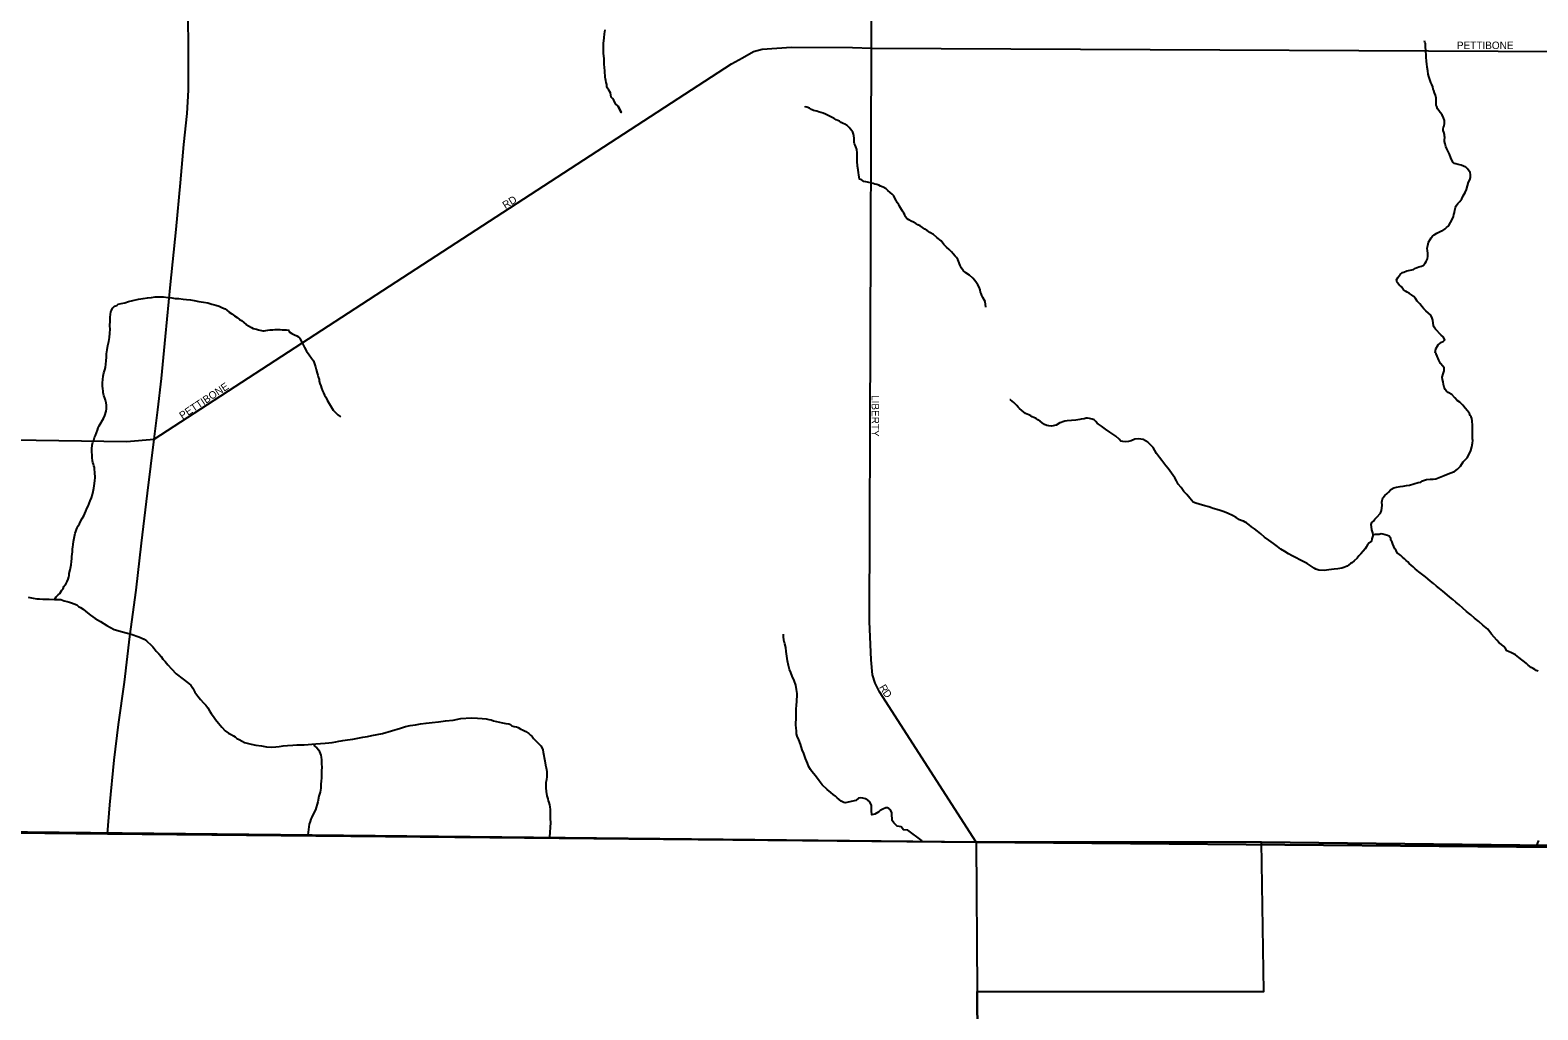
# Model space of a CAD drawing. Extents: x 2010165 to 2382125, y 1060529 to 1407316.
# Drawn here: x 2259135 to 2269224, y 1220588 to 1227144 of the extents above; entities that cross this region are included whole.
import ezdxf

# ---------------------------------------------------------------- set-up
doc = ezdxf.new("R2010")
doc.units = 0
for name, color, linetype in [('GM_X_Adjacent_County', 7, 'Continuous'), ('GM_X_City_Street', 7, 'Continuous'), ('GM_X_City_Street_Text', 7, 'Continuous'), ('GM_X_Corporation', 7, 'Continuous'), ('GM_X_County', 7, 'Continuous'), ('GM_X_Minor_River', 7, 'Continuous'), ('GM_X_State_Route', 7, 'Continuous')]:
    doc.layers.add(name, color=color, linetype=linetype)

msp = doc.modelspace()

# ---------------------------------------------------------------- linework, layer by layer
at = {"layer": 'GM_X_Adjacent_County'}
msp.add_lwpolyline([(2246207, 1221908), (2259653, 1221765), (2265465, 1221711), (2271662, 1221657), (2271878, 1221655), (2272245, 1221652), (2272941, 1221646), (2272946, 1221095), (2272949, 1220734), (2272952, 1220381), (2272955, 1219996), (2272959, 1219527), (2272962, 1219225), (2272968, 1218487), (2272977, 1217406), (2272975, 1216501), (2272991, 1215563), (2273071, 1206556), (2273193, 1198453), (2273152, 1195400), (2273228, 1192712)], dxfattribs=at)
at = {"layer": 'GM_X_City_Street'}
for points in [[(2264764, 1227024), (2264768, 1231526), (2264806, 1235688), (2264816, 1235742), (2264835, 1235873), (2264860, 1236001), (2264914, 1236166), (2265073, 1236434), (2265242, 1236834), (2266265, 1239322), (2266783, 1240524), (2266980, 1240989), (2266985, 1241002)], [(2259965, 1224406), (2263829, 1226919), (2263901, 1226959), (2263975, 1227000), (2264033, 1227016), (2264230, 1227030), (2264638, 1227027), (2264764, 1227024), (2270356, 1226996), (2272843, 1226647)], [(2265465, 1221711), (2264819, 1222716), (2264789, 1222775), (2264772, 1222829), (2264763, 1222931), (2264751, 1223187), (2264764, 1227024)], [(2255441, 1224814), (2255486, 1224791), (2255670, 1224698), (2255779, 1224653), (2255885, 1224608), (2256000, 1224547), (2256094, 1224512), (2256200, 1224453), (2256309, 1224445), (2257511, 1224425), (2259779, 1224390), (2259965, 1224406)]]:
    msp.add_lwpolyline(points, dxfattribs=at)
at = {"layer": 'GM_X_Corporation'}
for points in [[(2262452, 1249263), (2262297, 1241055), (2264274, 1241055), (2270829, 1241055), (2272631, 1241055), (2272639, 1239398), (2272726, 1236335), (2272742, 1235619), (2272795, 1231386), (2272941, 1221646), (2267374, 1221710), (2265465, 1221711), (2256786, 1221801), (2256830, 1224436), (2255408, 1224486), (2255405, 1227157), (2254852, 1227182), (2254855, 1229128), (2251493, 1229191)], [(2246179, 1221904), (2256786, 1221801), (2265465, 1221711), (2265472, 1220711), (2265484, 1219111)], [(2265484, 1219111), (2265472, 1220711), (2267391, 1220711), (2267374, 1221710), (2272941, 1221646), (2273056, 1208314)]]:
    msp.add_lwpolyline(points, dxfattribs=at)
at = {"layer": 'GM_X_County'}
msp.add_lwpolyline([(2272603, 1246466), (2272608, 1245574), (2272622, 1242715), (2272653, 1239712), (2272726, 1236335), (2272742, 1235619), (2272826, 1229297), (2272866, 1226650), (2272892, 1224958), (2272941, 1221646), (2272245, 1221652), (2271878, 1221655), (2271662, 1221657), (2265465, 1221711), (2259653, 1221765), (2246207, 1221908)], dxfattribs=at)
at = {"layer": 'GM_X_Minor_River'}
for points in [[(2263090, 1226592), (2263070, 1226636), (2263090, 1226592), (2263070, 1226636), (2263052, 1226650), (2263040, 1226674), (2263032, 1226686), (2263024, 1226696), (2263019, 1226724), (2263007, 1226742), (2262999, 1226756), (2262995, 1226767), (2262993, 1226779), (2262989, 1226793), (2262987, 1226807), (2262985, 1226817), (2262983, 1226827), (2262983, 1226841), (2262981, 1226857), (2262981, 1226873), (2262979, 1226891), (2262977, 1226919), (2262975, 1226955), (2262971, 1226987), (2262971, 1227025), (2262971, 1227055), (2262975, 1227092), (2262979, 1227120), (2262983, 1227146)], [(2268774, 1226177), (2268770, 1226191), (2268760, 1226207), (2268751, 1226217), (2268741, 1226227), (2268727, 1226233), (2268711, 1226241), (2268691, 1226245), (2268675, 1226249), (2268665, 1226251), (2268655, 1226261), (2268641, 1226289), (2268633, 1226313), (2268623, 1226331), (2268615, 1226349), (2268609, 1226365), (2268603, 1226384), (2268599, 1226398), (2268599, 1226410), (2268601, 1226426), (2268599, 1226436), (2268599, 1226446), (2268595, 1226462), (2268591, 1226472), (2268591, 1226482), (2268593, 1226494), (2268597, 1226504), (2268599, 1226518), (2268599, 1226540), (2268593, 1226558), (2268583, 1226576), (2268571, 1226592), (2268561, 1226606), (2268553, 1226618), (2268547, 1226632), (2268543, 1226642), (2268543, 1226688), (2268539, 1226709), (2268533, 1226725), (2268528, 1226739), (2268524, 1226749), (2268520, 1226765), (2268514, 1226779), (2268508, 1226793), (2268504, 1226807), (2268498, 1226821), (2268494, 1226833), (2268490, 1226849), (2268488, 1226871), (2268484, 1226895), (2268482, 1226919), (2268478, 1226933), (2268478, 1226943), (2268476, 1226957), (2268476, 1226971), (2268476, 1226983), (2268474, 1226997), (2268474, 1227009), (2268472, 1227030), (2268472, 1227044), (2268472, 1227054), (2268468, 1227064), (2268466, 1227072)], [(2264398, 1226601), (2264388, 1226603), (2264376, 1226607), (2264364, 1226613), (2264350, 1226621), (2264332, 1226629), (2264322, 1226631), (2264318, 1226633)], [(2265531, 1225289), (2265525, 1225327), (2265511, 1225355), (2265503, 1225369), (2265499, 1225381), (2265495, 1225391), (2265491, 1225405), (2265485, 1225423), (2265476, 1225439), (2265468, 1225453), (2265456, 1225469), (2265442, 1225485), (2265420, 1225504), (2265396, 1225520), (2265378, 1225536), (2265368, 1225552), (2265358, 1225568), (2265348, 1225598), (2265342, 1225608), (2265334, 1225622), (2265324, 1225632), (2265312, 1225646), (2265300, 1225660), (2265284, 1225676), (2265266, 1225692), (2265250, 1225710), (2265230, 1225734), (2265201, 1225756), (2265179, 1225776), (2265155, 1225790), (2265137, 1225802), (2265121, 1225812), (2265107, 1225824), (2265091, 1225834), (2265075, 1225842), (2265061, 1225850), (2265047, 1225858), (2265031, 1225866), (2265015, 1225875), (2265003, 1225881), (2264991, 1225897), (2264987, 1225907), (2264981, 1225919), (2264973, 1225933), (2264965, 1225943), (2264958, 1225955), (2264952, 1225965), (2264948, 1225975), (2264936, 1225991), (2264930, 1226003), (2264922, 1226019), (2264914, 1226035), (2264904, 1226047), (2264890, 1226057), (2264874, 1226071), (2264862, 1226081), (2264842, 1226093), (2264826, 1226099), (2264814, 1226107), (2264800, 1226111), (2264788, 1226113), (2264776, 1226117), (2264738, 1226127), (2264726, 1226129), (2264714, 1226131), (2264695, 1226145), (2264685, 1226147), (2264683, 1226159), (2264681, 1226175), (2264677, 1226189), (2264675, 1226209), (2264671, 1226234), (2264669, 1226268), (2264669, 1226294), (2264669, 1226322), (2264667, 1226346), (2264661, 1226362), (2264655, 1226374), (2264651, 1226384), (2264649, 1226394), (2264649, 1226406), (2264649, 1226420), (2264647, 1226436), (2264645, 1226448), (2264639, 1226460), (2264633, 1226470), (2264625, 1226480), (2264615, 1226492), (2264601, 1226506), (2264587, 1226514), (2264575, 1226520), (2264563, 1226526), (2264551, 1226534), (2264539, 1226540), (2264529, 1226544), (2264515, 1226552), (2264456, 1226581), (2264442, 1226587), (2264426, 1226593), (2264410, 1226597), (2264398, 1226601)], [(2268684, 1224666), (2268668, 1224684), (2268648, 1224706), (2268624, 1224720), (2268612, 1224728), (2268604, 1224738), (2268596, 1224754), (2268592, 1224772), (2268590, 1224790), (2268586, 1224806), (2268584, 1224821), (2268590, 1224845), (2268598, 1224863), (2268598, 1224883), (2268587, 1224895), (2268573, 1224913), (2268561, 1224935), (2268551, 1224961), (2268543, 1224977), (2268537, 1224987), (2268541, 1225011), (2268557, 1225039), (2268579, 1225055), (2268591, 1225061), (2268601, 1225071), (2268591, 1225091), (2268577, 1225103), (2268539, 1225142), (2268529, 1225156), (2268525, 1225168), (2268523, 1225182), (2268521, 1225202), (2268517, 1225216), (2268507, 1225236), (2268491, 1225250), (2268475, 1225266), (2268461, 1225278), (2268449, 1225292), (2268433, 1225312), (2268417, 1225330), (2268405, 1225348), (2268393, 1225362), (2268379, 1225372), (2268365, 1225382), (2268350, 1225390), (2268338, 1225398), (2268324, 1225406), (2268312, 1225426), (2268296, 1225440), (2268282, 1225454), (2268278, 1225472), (2268288, 1225491), (2268302, 1225509), (2268318, 1225521), (2268328, 1225525), (2268348, 1225533), (2268391, 1225543), (2268405, 1225551), (2268427, 1225559), (2268445, 1225565), (2268457, 1225569), (2268469, 1225585), (2268477, 1225595), (2268485, 1225613), (2268487, 1225631), (2268487, 1225651), (2268485, 1225667), (2268483, 1225685), (2268487, 1225703), (2268493, 1225725), (2268503, 1225743), (2268511, 1225755), (2268519, 1225766), (2268529, 1225774), (2268547, 1225786), (2268565, 1225794), (2268579, 1225800), (2268589, 1225804), (2268603, 1225814), (2268613, 1225822), (2268623, 1225832), (2268631, 1225842), (2268639, 1225856), (2268649, 1225872), (2268659, 1225896), (2268661, 1225910), (2268665, 1225924), (2268669, 1225938), (2268671, 1225948), (2268673, 1225958), (2268677, 1225968), (2268689, 1225984), (2268701, 1225998), (2268715, 1226014), (2268725, 1226036), (2268738, 1226057), (2268746, 1226077), (2268760, 1226127), (2268768, 1226143), (2268774, 1226157), (2268774, 1226177)], [(2259669, 1225116), (2259671, 1225142), (2259669, 1225166), (2259671, 1225198), (2259671, 1225224), (2259673, 1225242), (2259675, 1225258), (2259679, 1225268), (2259687, 1225284), (2259699, 1225296), (2259715, 1225302), (2259725, 1225310), (2259745, 1225314), (2259769, 1225320), (2259793, 1225327), (2259821, 1225335), (2259861, 1225343), (2259892, 1225349), (2259920, 1225353), (2259946, 1225355), (2259972, 1225359), (2259998, 1225359), (2260028, 1225359), (2260056, 1225355), (2260082, 1225353), (2260106, 1225349), (2260130, 1225347), (2260158, 1225343), (2260181, 1225341), (2260207, 1225339), (2260233, 1225335), (2260263, 1225329), (2260295, 1225323), (2260323, 1225319), (2260351, 1225311), (2260377, 1225303), (2260399, 1225297), (2260413, 1225291), (2260423, 1225285), (2260439, 1225279), (2260451, 1225269), (2260466, 1225257), (2260484, 1225245), (2260502, 1225231), (2260520, 1225221), (2260536, 1225208), (2260550, 1225200), (2260564, 1225188), (2260580, 1225174), (2260596, 1225164), (2260616, 1225154), (2260628, 1225148), (2260638, 1225144), (2260650, 1225142), (2260662, 1225138), (2260692, 1225132), (2260702, 1225132), (2260712, 1225134), (2260726, 1225136), (2260741, 1225138), (2260759, 1225138), (2260775, 1225140), (2260789, 1225140), (2260799, 1225140), (2260809, 1225140), (2260821, 1225138), (2260835, 1225138), (2260851, 1225138), (2260865, 1225136), (2260869, 1225126), (2260887, 1225114), (2260905, 1225104), (2260919, 1225098), (2260931, 1225092), (2260939, 1225082), (2260947, 1225066), (2260957, 1225046), (2260971, 1225020), (2260985, 1224996), (2261001, 1224970), (2261018, 1224948), (2261030, 1224930), (2261038, 1224910), (2261044, 1224890), (2261050, 1224872), (2261056, 1224848), (2261060, 1224834), (2261062, 1224824), (2261068, 1224807), (2261070, 1224795), (2261074, 1224779), (2261080, 1224763), (2261084, 1224747), (2261092, 1224731), (2261098, 1224717), (2261104, 1224701), (2261114, 1224687), (2261122, 1224667), (2261162, 1224601), (2261180, 1224583), (2261194, 1224569)], [(2259302, 1223334), (2259302, 1223340), (2259308, 1223352), (2259323, 1223366), (2259333, 1223374), (2259347, 1223396), (2259355, 1223406), (2259361, 1223420), (2259367, 1223430), (2259375, 1223442), (2259383, 1223454), (2259389, 1223470), (2259393, 1223485), (2259395, 1223495), (2259397, 1223507), (2259403, 1223533), (2259409, 1223565), (2259411, 1223589), (2259413, 1223609), (2259415, 1223625), (2259417, 1223635), (2259419, 1223655), (2259419, 1223665), (2259419, 1223675), (2259421, 1223685), (2259423, 1223703), (2259425, 1223721), (2259437, 1223777), (2259441, 1223790), (2259445, 1223802), (2259449, 1223814), (2259457, 1223826), (2259465, 1223840), (2259473, 1223856), (2259483, 1223876), (2259495, 1223894), (2259501, 1223910), (2259507, 1223926), (2259515, 1223942), (2259523, 1223958), (2259531, 1223976), (2259537, 1223994), (2259545, 1224014), (2259553, 1224036), (2259557, 1224056), (2259561, 1224078), (2259565, 1224109), (2259567, 1224131), (2259569, 1224147), (2259569, 1224159), (2259567, 1224175), (2259567, 1224185), (2259565, 1224203), (2259565, 1224217), (2259561, 1224229), (2259559, 1224239), (2259555, 1224251), (2259553, 1224261), (2259549, 1224283), (2259549, 1224299), (2259547, 1224321), (2259547, 1224341), (2259551, 1224367), (2259555, 1224387), (2259561, 1224399), (2259565, 1224418), (2259573, 1224432), (2259579, 1224448), (2259585, 1224466), (2259591, 1224482), (2259597, 1224496), (2259625, 1224544), (2259635, 1224566), (2259643, 1224594), (2259647, 1224610), (2259647, 1224620), (2259647, 1224634), (2259643, 1224650), (2259639, 1224668), (2259635, 1224682), (2259629, 1224698), (2259625, 1224708), (2259623, 1224719), (2259623, 1224729), (2259621, 1224745), (2259619, 1224761), (2259619, 1224783), (2259621, 1224807), (2259623, 1224829), (2259627, 1224851), (2259635, 1224871), (2259639, 1224887), (2259641, 1224909), (2259643, 1224931), (2259645, 1224955), (2259647, 1224977), (2259651, 1225005), (2259655, 1225034), (2259661, 1225060), (2259665, 1225088), (2259669, 1225116)], [(2266211, 1224547), (2266201, 1224547), (2266187, 1224543), (2266169, 1224541), (2266159, 1224539), (2266133, 1224533), (2266075, 1224529), (2266059, 1224527), (2266045, 1224523), (2266035, 1224519), (2266025, 1224517), (2266001, 1224501), (2265969, 1224493), (2265951, 1224495), (2265939, 1224499), (2265922, 1224505), (2265908, 1224515), (2265894, 1224527), (2265878, 1224537), (2265866, 1224545), (2265852, 1224551), (2265840, 1224557), (2265830, 1224563), (2265818, 1224569), (2265806, 1224573), (2265796, 1224579), (2265782, 1224589), (2265770, 1224599), (2265756, 1224611), (2265746, 1224621), (2265738, 1224633), (2265726, 1224643), (2265718, 1224653), (2265706, 1224661), (2265696, 1224669), (2265690, 1224671)], [(2268721, 1223276), (2268697, 1223298), (2268674, 1223316), (2268654, 1223334), (2268634, 1223350), (2268616, 1223366), (2268588, 1223390), (2268566, 1223408), (2268546, 1223424), (2268526, 1223442), (2268506, 1223456), (2268488, 1223472), (2268472, 1223486), (2268428, 1223518), (2268416, 1223528), (2268403, 1223540), (2268389, 1223552), (2268375, 1223564), (2268363, 1223575), (2268353, 1223585), (2268343, 1223595), (2268331, 1223605), (2268319, 1223617), (2268307, 1223629), (2268297, 1223635), (2268283, 1223647), (2268275, 1223661), (2268267, 1223673), (2268261, 1223689), (2268253, 1223705), (2268249, 1223717), (2268241, 1223731), (2268239, 1223741), (2268229, 1223757), (2268217, 1223763), (2268203, 1223767), (2268187, 1223771), (2268175, 1223773), (2268163, 1223769), (2268152, 1223769), (2268132, 1223769), (2268122, 1223767), (2268120, 1223779), (2268112, 1223799), (2268110, 1223821), (2268108, 1223835), (2268112, 1223849), (2268124, 1223859), (2268134, 1223871), (2268146, 1223885), (2268170, 1223912), (2268177, 1223930), (2268179, 1223946), (2268181, 1223966), (2268180, 1223986), (2268182, 1223996), (2268186, 1224014), (2268201, 1224030), (2268215, 1224044), (2268225, 1224052), (2268241, 1224070), (2268261, 1224080), (2268277, 1224086), (2268303, 1224090), (2268323, 1224092), (2268345, 1224096), (2268365, 1224100), (2268393, 1224108), (2268423, 1224116), (2268441, 1224118), (2268453, 1224128), (2268479, 1224136), (2268506, 1224140), (2268524, 1224140), (2268542, 1224142), (2268564, 1224150), (2268596, 1224164), (2268634, 1224179), (2268666, 1224191), (2268686, 1224207), (2268706, 1224225), (2268724, 1224255), (2268750, 1224281), (2268764, 1224307), (2268776, 1224331), (2268782, 1224355), (2268786, 1224379), (2268788, 1224397), (2268786, 1224409), (2268786, 1224472), (2268786, 1224498), (2268784, 1224530), (2268782, 1224546), (2268778, 1224556), (2268772, 1224566), (2268766, 1224578), (2268754, 1224596), (2268738, 1224614), (2268722, 1224634), (2268702, 1224654), (2268684, 1224666)], [(2261194, 1224569), (2261210, 1224559), (2261212, 1224557)], [(2268122, 1223767), (2268114, 1223739), (2268110, 1223725), (2268094, 1223713), (2268084, 1223699), (2268076, 1223685), (2268068, 1223673), (2268056, 1223657), (2268040, 1223639), (2268026, 1223627), (2268014, 1223610), (2267994, 1223592), (2267980, 1223580), (2267970, 1223574), (2267948, 1223556), (2267926, 1223548), (2267912, 1223544), (2267886, 1223538), (2267860, 1223536), (2267844, 1223534), (2267825, 1223532), (2267793, 1223528), (2267759, 1223530), (2267739, 1223536), (2267727, 1223544), (2267707, 1223558), (2267681, 1223574), (2267657, 1223586), (2267579, 1223626), (2267556, 1223640), (2267530, 1223654), (2267504, 1223670), (2267482, 1223689), (2267456, 1223709), (2267424, 1223731), (2267394, 1223751), (2267370, 1223773), (2267348, 1223791), (2267328, 1223807), (2267308, 1223821), (2267291, 1223833), (2267275, 1223847), (2267265, 1223851), (2267255, 1223857), (2267245, 1223861), (2267227, 1223867), (2267205, 1223883), (2267181, 1223895), (2267151, 1223909), (2267125, 1223921), (2267099, 1223929), (2267075, 1223937), (2267061, 1223941), (2267051, 1223943), (2267039, 1223947), (2267022, 1223953), (2266996, 1223961), (2266958, 1223971), (2266936, 1223979), (2266918, 1223985), (2266896, 1224013), (2266874, 1224037), (2266854, 1224057), (2266838, 1224084), (2266818, 1224106), (2266806, 1224128), (2266794, 1224148), (2266784, 1224164), (2266749, 1224210), (2266735, 1224228), (2266721, 1224246), (2266707, 1224264), (2266691, 1224284), (2266673, 1224310), (2266661, 1224332), (2266649, 1224352), (2266635, 1224366), (2266623, 1224378), (2266613, 1224386), (2266599, 1224396), (2266583, 1224404), (2266567, 1224406), (2266549, 1224408), (2266527, 1224406), (2266503, 1224396), (2266484, 1224392), (2266464, 1224388), (2266446, 1224390), (2266434, 1224394), (2266422, 1224406), (2266400, 1224426), (2266360, 1224453), (2266330, 1224473), (2266304, 1224493), (2266284, 1224507), (2266274, 1224513), (2266266, 1224525), (2266254, 1224535), (2266242, 1224541), (2266223, 1224545), (2266211, 1224547)], [(2259122, 1223350), (2259156, 1223342), (2259180, 1223338), (2259198, 1223338), (2259220, 1223336), (2259262, 1223336), (2259298, 1223334), (2259325, 1223334), (2259341, 1223334), (2259363, 1223326), (2259383, 1223320), (2259399, 1223316), (2259411, 1223312), (2259429, 1223304), (2259447, 1223298), (2259459, 1223288), (2259473, 1223280), (2259489, 1223270), (2259507, 1223254), (2259539, 1223230), (2259569, 1223206), (2259606, 1223186), (2259648, 1223160), (2259698, 1223134), (2259754, 1223118), (2259810, 1223101), (2259862, 1223085), (2259897, 1223069), (2259913, 1223057), (2259947, 1223027), (2259955, 1223017), (2259965, 1223005), (2259979, 1222989), (2259995, 1222971), (2260011, 1222953), (2260023, 1222935), (2260039, 1222919), (2260057, 1222897), (2260081, 1222869), (2260113, 1222837), (2260160, 1222801), (2260188, 1222779), (2260210, 1222761), (2260224, 1222741), (2260238, 1222714), (2260256, 1222688), (2260274, 1222664), (2260294, 1222642), (2260310, 1222626), (2260324, 1222608), (2260336, 1222590), (2260346, 1222572), (2260362, 1222552), (2260376, 1222530), (2260395, 1222506), (2260417, 1222480), (2260439, 1222456), (2260463, 1222440), (2260481, 1222430), (2260495, 1222422), (2260507, 1222414), (2260519, 1222404), (2260533, 1222398), (2260553, 1222386), (2260569, 1222378), (2260587, 1222372), (2260613, 1222366), (2260645, 1222360), (2260682, 1222354), (2260716, 1222348), (2260748, 1222346), (2260778, 1222348), (2260802, 1222350), (2260828, 1222354), (2260856, 1222358)], [(2269225, 1222855), (2269213, 1222859), (2269203, 1222865), (2269192, 1222873), (2269178, 1222879), (2269160, 1222895), (2269148, 1222905), (2269134, 1222917), (2269116, 1222931), (2269096, 1222945), (2269074, 1222963), (2269048, 1222977), (2269028, 1222987), (2269016, 1222991), (2269008, 1223005), (2268996, 1223019), (2268980, 1223033), (2268964, 1223045), (2268950, 1223061), (2268931, 1223081), (2268913, 1223101), (2268889, 1223135), (2268855, 1223163), (2268829, 1223187), (2268801, 1223210), (2268775, 1223232), (2268747, 1223254), (2268721, 1223276)], [(2265105, 1221719), (2265009, 1221790), (2264980, 1221792), (2264964, 1221812), (2264936, 1221818), (2264924, 1221830), (2264914, 1221840), (2264904, 1221856), (2264904, 1221872), (2264902, 1221882), (2264902, 1221894), (2264902, 1221906), (2264892, 1221926), (2264882, 1221936), (2264872, 1221940), (2264860, 1221940), (2264840, 1221930), (2264822, 1221922), (2264814, 1221912), (2264788, 1221898), (2264768, 1221894), (2264764, 1221922), (2264764, 1221946), (2264764, 1221956), (2264754, 1221980), (2264740, 1221992), (2264725, 1222000), (2264707, 1222004), (2264689, 1222006), (2264679, 1222004), (2264661, 1221988), (2264589, 1221974), (2264579, 1221976), (2264563, 1221984), (2264549, 1221996), (2264535, 1222006), (2264523, 1222018), (2264509, 1222028), (2264493, 1222042), (2264469, 1222062), (2264434, 1222094), (2264414, 1222120), (2264396, 1222144), (2264380, 1222167), (2264366, 1222183), (2264356, 1222197), (2264346, 1222215), (2264336, 1222239), (2264324, 1222269), (2264312, 1222303), (2264300, 1222329), (2264290, 1222365), (2264278, 1222395), (2264268, 1222419), (2264264, 1222435), (2264262, 1222453), (2264260, 1222475), (2264258, 1222492), (2264258, 1222510), (2264260, 1222532), (2264260, 1222554), (2264260, 1222572), (2264260, 1222598), (2264264, 1222630), (2264266, 1222650), (2264266, 1222666), (2264268, 1222682), (2264268, 1222706), (2264264, 1222732), (2264258, 1222760), (2264247, 1222792), (2264235, 1222821), (2264225, 1222845), (2264217, 1222865), (2264209, 1222893), (2264203, 1222923), (2264199, 1222955), (2264195, 1222985), (2264191, 1223013), (2264185, 1223037), (2264183, 1223049), (2264181, 1223051), (2264179, 1223067), (2264177, 1223081), (2264177, 1223101)], [(2260856, 1222358), (2260892, 1222360), (2260920, 1222362), (2260944, 1222362), (2260969, 1222362), (2261047, 1222368), (2261077, 1222370), (2261109, 1222372), (2261133, 1222374), (2261155, 1222378), (2261181, 1222382), (2261201, 1222386), (2261217, 1222388), (2261227, 1222390), (2261258, 1222394), (2261294, 1222400), (2261328, 1222406), (2261362, 1222412), (2261392, 1222418), (2261422, 1222424), (2261456, 1222430), (2261492, 1222438), (2261613, 1222474), (2261647, 1222484), (2261679, 1222490), (2261713, 1222496), (2261747, 1222502), (2261785, 1222507), (2261825, 1222511), (2261868, 1222515), (2261914, 1222521), (2261966, 1222527), (2262018, 1222537), (2262086, 1222541), (2262128, 1222539), (2262160, 1222537), (2262187, 1222535), (2262205, 1222531), (2262221, 1222529), (2262235, 1222523), (2262255, 1222517), (2262275, 1222513), (2262295, 1222509), (2262317, 1222505), (2262339, 1222501), (2262349, 1222497), (2262359, 1222489), (2262373, 1222483), (2262389, 1222481), (2262401, 1222477), (2262419, 1222467), (2262429, 1222461), (2262439, 1222457), (2262452, 1222451), (2262472, 1222437), (2262482, 1222425), (2262494, 1222417), (2262504, 1222404), (2262520, 1222386), (2262530, 1222376), (2262542, 1222366), (2262552, 1222354), (2262562, 1222340), (2262566, 1222328), (2262568, 1222312), (2262578, 1222254), (2262584, 1222226), (2262588, 1222208), (2262590, 1222196), (2262592, 1222180), (2262592, 1222166), (2262592, 1222150), (2262590, 1222128), (2262586, 1222110), (2262586, 1222094), (2262586, 1222073), (2262588, 1222049), (2262592, 1222021), (2262598, 1222001), (2262602, 1221987), (2262606, 1221975), (2262610, 1221961), (2262612, 1221947), (2262614, 1221929), (2262614, 1221909), (2262614, 1221891), (2262614, 1221867), (2262616, 1221841), (2262611, 1221744)], [(2261030, 1222360), (2261053, 1222342), (2261067, 1222326), (2261081, 1222292), (2261083, 1222279), (2261085, 1222261), (2261085, 1222235), (2261087, 1222211), (2261085, 1222187), (2261085, 1222161), (2261085, 1222139), (2261083, 1222121), (2261081, 1222097), (2261079, 1222071), (2261075, 1222045), (2261067, 1222017), (2261059, 1221979), (2261045, 1221926), (2261027, 1221892), (2261017, 1221874), (2261013, 1221864), (2261009, 1221848), (2261003, 1221830), (2260994, 1221759)], [(2269214, 1221680), (2269223, 1221705), (2269231, 1221721)]]:
    msp.add_lwpolyline(points, dxfattribs=at)
at = {"layer": 'GM_X_State_Route'}
msp.add_lwpolyline([(2259653, 1221765), (2259669, 1221961), (2259698, 1222258), (2259726, 1222498), (2259766, 1222781), (2259801, 1223086), (2259845, 1223397), (2259880, 1223710), (2259921, 1224045), (2259965, 1224406), (2259990, 1224602), (2260015, 1224813), (2260040, 1225094), (2260075, 1225441), (2260112, 1225810), (2260142, 1226122), (2260163, 1226379), (2260186, 1226585), (2260194, 1226742), (2260195, 1226862), (2260194, 1227058), (2260191, 1227345)], dxfattribs=at)

# ---------------------------------------------------------------- texts
at = {"layer": 'GM_X_City_Street_Text'}
for s, rotation, p in [('PETTIBONE', 0, (2268682, 1227017)), ('RD', 32.0066, (2262315, 1225946)), ('PETTIBONE', 33.6901, (2260154, 1224538)), ('LIBERTY', 270, (2264766, 1224702)), ('R', 300.6306, (2264814, 1222747)), ('D', 306.3788, (2264837, 1222708))]:
    msp.add_text(s, height=50, rotation=rotation, dxfattribs=at).set_placement(p)

doc.saveas('drawing.dxf')
